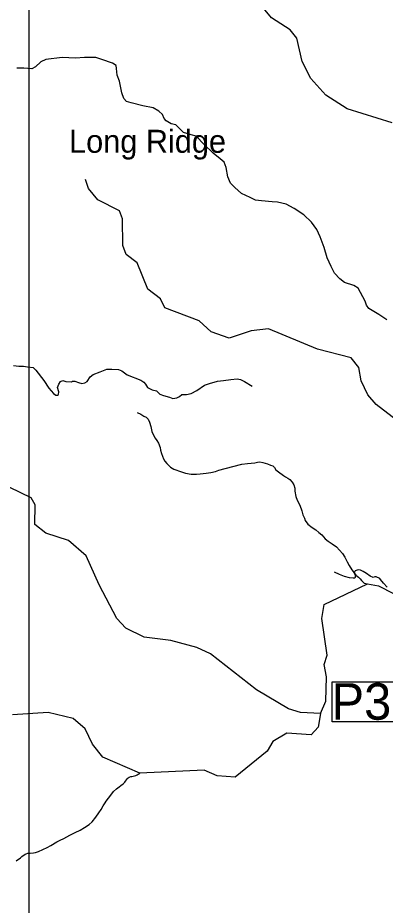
# Model space of a CAD drawing. Extents: x 1159738 to 1321356, y 736314 to 882035.
# Drawn here: x 1243980 to 1247505, y 857362 to 865862 of the extents above; entities that cross this region are included whole.
import ezdxf

# ---------------------------------------------------------------- set-up
doc = ezdxf.new("R2010")
doc.units = 0
for name, color, linetype in [('Exist Geographical Mountain Summit Label', 7, 'Continuous'), ('Exist Hydrographic Creek Single Shore', 7, 'Continuous'), ('Exist Hydrographic Misc Water Feature', 7, 'Continuous'), ('Exist Road Non-System Type 51', 7, 'Continuous'), ('Exist Road Secondary Structure Pipe Number Label', 7, 'Continuous'), ('Map Preparation Inset Cut Line', 7, 'Continuous')]:
    doc.layers.add(name, color=color, linetype=linetype)

msp = doc.modelspace()

# ---------------------------------------------------------------- linework, layer by layer
at = {"layer": 'Exist Hydrographic Creek Single Shore'}
for points in [[(1247570.5, 864854.9), (1247140.4, 864988.3), (1246935.5, 865120.4), (1246789.5, 865280.9), (1246709.5, 865443.3), (1246657.4, 865667.6), (1246592.4, 865744.5), (1246412.5, 865859.6), (1246274.5, 866029.8)], [(1246882.6, 859199.5), (1246935.6, 859316.5), (1246941.6, 859549.6), (1246919.6, 859668.1), (1246946.5, 859756.3), (1246897.5, 860108.4), (1246917.5, 860242.6), (1247333.1, 860438.7), (1247439.4, 860420.2), (1248154.2, 860056.9), (1248235.2, 859847.3), (1248302.1, 859836.1), (1248470.1, 859882), (1248731.4, 859831.9), (1248982.7, 859982.8), (1249319.6, 860096.8), (1249587.7, 860163.9), (1249721.6, 860191.5), (1249780.3, 860223.1)], [(1246882.6, 859199.5), (1246862.6, 859068.5), (1246793.6, 858994.4), (1246560.6, 859008.9), (1246425.6, 858929.6), (1246372.6, 858838.7), (1246066.5, 858588.9), (1245891.5, 858602.1), (1245767.6, 858653.9), (1245151, 858627.8), (1244795.5, 858778.4), (1244698.5, 858905.1), (1244627.6, 859051), (1244512.6, 859151.7), (1244272.5, 859209), (1243930.5, 859186.4)]]:
    msp.add_lwpolyline(points, dxfattribs=at)
at = {"layer": 'Exist Hydrographic Misc Water Feature'}
for points in [[(1247654.6, 861974.3), (1247417.5, 862156.2), (1247336.5, 862249.9), (1247273.5, 862385.7), (1247251.5, 862510.9), (1247178.5, 862604.2), (1246855.5, 862686.2), (1246385.5, 862882.7), (1246218.5, 862863.1), (1246007.5, 862791.8), (1245834.5, 862854.5), (1245720.5, 862958.4), (1245390.5, 863083.2), (1245350.5, 863169.3), (1245227.5, 863263.7), (1245125.5, 863515.3), (1245019.5, 863592.9), (1244988.5, 863678.9), (1244986.4, 863935), (1244955.5, 864011.1), (1244749.5, 864117), (1244660.4, 864227.2), (1244629.4, 864313.1)], [(1245125.9, 862080.8), (1245159.5, 862064), (1245189.1, 862047.2), (1245210.8, 862036.6), (1245230.3, 862018), (1245243.7, 861987.7), (1245256.5, 861947.3), (1245265.2, 861899.1), (1245282.4, 861864.7), (1245297.8, 861836.2), (1245315.1, 861813.8), (1245330.5, 861787.4), (1245345.4, 861744.9), (1245348.8, 861720.8), (1245357.9, 861688.6), (1245367.2, 861662.4), (1245376.7, 861636), (1245392, 861613.7), (1245409.6, 861593.2), (1245446.7, 861558.2), (1245476.1, 861539.3), (1245551.6, 861513.4), (1245589.2, 861498.4), (1245643, 861491.1), (1245693.1, 861491.8), (1245731.2, 861494.9), (1245787.4, 861501.3), (1245833.5, 861506.1), (1245877.9, 861517), (1245910.3, 861530.2), (1246043.2, 861562.8), (1246127.8, 861584.7), (1246184, 861591.2), (1246218.2, 861594.3), (1246254.3, 861599.4), (1246278.6, 861606.8), (1246300.5, 861608.2), (1246330.3, 861603.4), (1246376.1, 861588.3), (1246405.8, 861577.5), (1246425.7, 861569), (1246441.3, 861554.5), (1246454.6, 861532.2), (1246482.2, 861511.5), (1246529.2, 861478.2), (1246549, 861465.7), (1246570.7, 861453.1), (1246588.4, 861438.7), (1246611.8, 861414.1), (1246627.1, 861387.6), (1246636.3, 861355.4), (1246637.5, 861327.3), (1246646.3, 861277.1), (1246661.4, 861242.6), (1246684.1, 861192), (1246704.7, 861139.5), (1246715.7, 861101.2), (1246730.9, 861068.8), (1246738.3, 861046.5), (1246761.4, 861011.9), (1246804.6, 860980.8), (1246838.1, 860955.9), (1246867.4, 860931.1), (1246896.9, 860908.3), (1246929.9, 860871.5), (1246957.4, 860848.7), (1246994.8, 860823.7), (1247036, 860794.6), (1247067.3, 860761.8), (1247094.5, 860731.1), (1247117.5, 860694.5), (1247138.5, 860652), (1247159.6, 860615.4), (1247184.6, 860574.7), (1247207.8, 860546.1), (1247223.1, 860521.7), (1247246.7, 860503), (1247264.3, 860488.6), (1247277.9, 860472.2), (1247289.6, 860459.9), (1247303.3, 860447.5), (1247333.1, 860438.7)], [(1246882.6, 859199.5), (1246690.6, 859206.6), (1246575.6, 859241.7), (1246271.6, 859425.1), (1245829.6, 859768.7), (1245697.6, 859830.5), (1245449.5, 859897.8), (1245191.6, 859929.2), (1245018.5, 860014.8), (1244929.5, 860108.5), (1244762.5, 860430.2), (1244636.5, 860708.5), (1244465.5, 860856.4), (1244250.5, 860926.3), (1244143.5, 861007.2), (1244148.5, 861197.5), (1244108.5, 861264), (1243795.5, 861414.8)], [(1243966.5, 857785.7), (1244005.2, 857816.8), (1244019.6, 857828.4), (1244052.2, 857851.6), (1244062.2, 857855.3), (1244076.3, 857859), (1244098.5, 857860.4), (1244130.5, 857863.6), (1244150.5, 857867), (1244180.8, 857876.2), (1244219.4, 857895.3), (1244263.9, 857916.1), (1244296.4, 857935.3), (1244355.3, 857967.8), (1244387.8, 857985), (1244422.3, 858002.1), (1244481.1, 858032.7), (1244531.8, 858059.3), (1244578.5, 858080.1), (1244621, 858105.1), (1244663.8, 858133.9), (1244692.6, 858161.3), (1244727.7, 858204.4), (1244756.9, 858245.6), (1244779.7, 858279.1), (1244800.6, 858312.6), (1244819.3, 858342.1), (1244829.9, 858359.8), (1244850.6, 858387.3), (1244873.4, 858416.8), (1244900.2, 858450.1), (1244928.8, 858475.4), (1244951.4, 858494.8), (1244967.7, 858508.4), (1244990.2, 858525.9), (1245006.5, 858539.4), (1245014.8, 858551.2), (1245023.2, 858563), (1245031.5, 858576.8), (1245037.7, 858582.7), (1245049.8, 858588.3), (1245063.9, 858594), (1245076, 858595.7), (1245086.1, 858597.4), (1245100.2, 858601), (1245112.3, 858604.7), (1245124.4, 858610.5), (1245136.7, 858618.2), (1245151, 858627.8)]]:
    msp.add_lwpolyline(points, dxfattribs=at)
at = {"layer": 'Exist Road Non-System Type 51'}
for points in [[(1247519.9, 862970), (1247442.2, 863018.4), (1247348.9, 863077.2), (1247326.5, 863108.3), (1247310.9, 863148), (1247245.9, 863271.4), (1247202.7, 863297.4), (1247114.7, 863325), (1247068, 863359.6), (1247018, 863416.6), (1246985.1, 863478.8), (1246948.9, 863561.8), (1246917.8, 863662), (1246881.5, 863762.2), (1246849.1, 863833.6), (1246797.3, 863904.5), (1246723, 863973.6), (1246629.8, 864034.1), (1246553.8, 864077.3), (1246472.6, 864096.3), (1246420.8, 864099.7), (1246317.2, 864108.4), (1246260.2, 864115.3), (1246208.4, 864139.5), (1246125.5, 864179.2), (1246061.6, 864234.5), (1246020.2, 864276), (1245996, 864336.5), (1245979.5, 864428.9), (1245958.8, 864477.3), (1245922.5, 864510.1), (1245855.2, 864565.4), (1245767.1, 864646.7), (1245691.1, 864727.9), (1245644.5, 864740), (1245570.3, 864764.2), (1245535.7, 864798.7), (1245497.7, 864835), (1245452.8, 864847.1), (1245404.5, 864873), (1245383.8, 864897.2), (1245370, 864935.2), (1245333.7, 864966.3), (1245280.2, 864997.5), (1245181, 865016.8), (1245068.8, 865046.2), (1245023.9, 865060), (1244996.3, 865087.7), (1244979, 865141.3), (1244956.5, 865253.6), (1244934.1, 865312.3), (1244928.9, 865374.5), (1244925.5, 865403.9), (1244889.2, 865426.4), (1244787.3, 865462.7), (1244728.6, 865481.7), (1244621.5, 865480), (1244533.5, 865473), (1244405.7, 865480), (1244248.6, 865462.7), (1244200.2, 865438.5), (1244151.8, 865390.1), (1244115.6, 865372.8), (1244037.9, 865378), (1243972.3, 865379.7)], [(1243939.7, 862531.7), (1243990.3, 862525.7), (1244036.9, 862525.7), (1244073.4, 862519.6), (1244128.1, 862511.5), (1244154.4, 862485.1), (1244231.4, 862387.8), (1244278, 862312.8), (1244322.6, 862264.1), (1244346.9, 862247.9), (1244363.1, 862245.9), (1244371.2, 862254), (1244373.2, 862280.3), (1244363.1, 862320.9), (1244375.3, 862353.3), (1244389.4, 862377.7), (1244411.7, 862387.8), (1244440.1, 862377.7), (1244494.8, 862373.6), (1244504.9, 862381.7), (1244527.2, 862381.7), (1244561.6, 862367.5), (1244596.1, 862357.4), (1244622.4, 862363.5), (1244644.7, 862377.7), (1244675.1, 862422.3), (1244703.5, 862444.6), (1244772.3, 862468.9), (1244835.1, 862497.3), (1244882.5, 862495.3), (1244947.4, 862491.2), (1244979.8, 862479.1), (1245028.4, 862442.6), (1245160.1, 862391.9), (1245188.4, 862371.6), (1245204.6, 862351.3), (1245224.9, 862320.9), (1245269.5, 862298.6), (1245312, 862288.5), (1245344.4, 862258.1), (1245376.8, 862243.9), (1245435.6, 862227.7), (1245468, 862215.5), (1245506.5, 862221.6), (1245530.8, 862233.8), (1245555.1, 862254), (1245597.7, 862254), (1245644.3, 862262.1), (1245696.9, 862292.6), (1245771.9, 862341.2), (1245820.5, 862359.5), (1245897.5, 862381.8), (1245954.2, 862387.8)], [(1245954.2, 862387.8), (1246025.1, 862398), (1246083.9, 862402), (1246117.5, 862396.3), (1246156, 862378.1), (1246226.9, 862333.5)], [(1247522.7, 860407.6), (1247488.5, 860446.1), (1247460.7, 860482.5), (1247452.1, 860491.1), (1247417.9, 860508.2), (1247405.1, 860508.2), (1247390.1, 860501.8), (1247360.1, 860512.5), (1247323.8, 860540.3), (1247291.7, 860559.6), (1247268.2, 860570.3), (1247244.6, 860574.6), (1247216.8, 860566), (1247206.1, 860546.7), (1247214.7, 860523.2), (1247216.8, 860501.8), (1247212.6, 860495.4), (1247195.5, 860495.4), (1247163.4, 860497.5), (1247114.2, 860510.3), (1247067.1, 860529.6), (1247017.9, 860553.2)]]:
    msp.add_lwpolyline(points, dxfattribs=at)
at = {"layer": 'Exist Road Secondary Structure Pipe Number Label'}
msp.add_lwpolyline([(1246996.9, 859502.5), (1248263, 859502.5), (1248263, 859118.6), (1246996.9, 859118.6)], close=True, dxfattribs=at)
at = {"layer": 'Map Preparation Inset Cut Line'}
msp.add_lwpolyline([(1257070.6, 853189.3), (1244089, 853189.3), (1244089, 868729.2), (1257070.6, 868729.2)], close=True, dxfattribs=at)

# ---------------------------------------------------------------- texts
at = {"layer": 'Exist Geographical Mountain Summit Label'}
msp.add_text('Long Ridge', height=220, dxfattribs=at).set_placement((1244472.6, 864568.3))
at = {"layer": 'Exist Road Secondary Structure Pipe Number Label'}
msp.add_text('P376', height=350, dxfattribs=at).set_placement((1246989.8, 859138.4))

doc.saveas('drawing.dxf')
